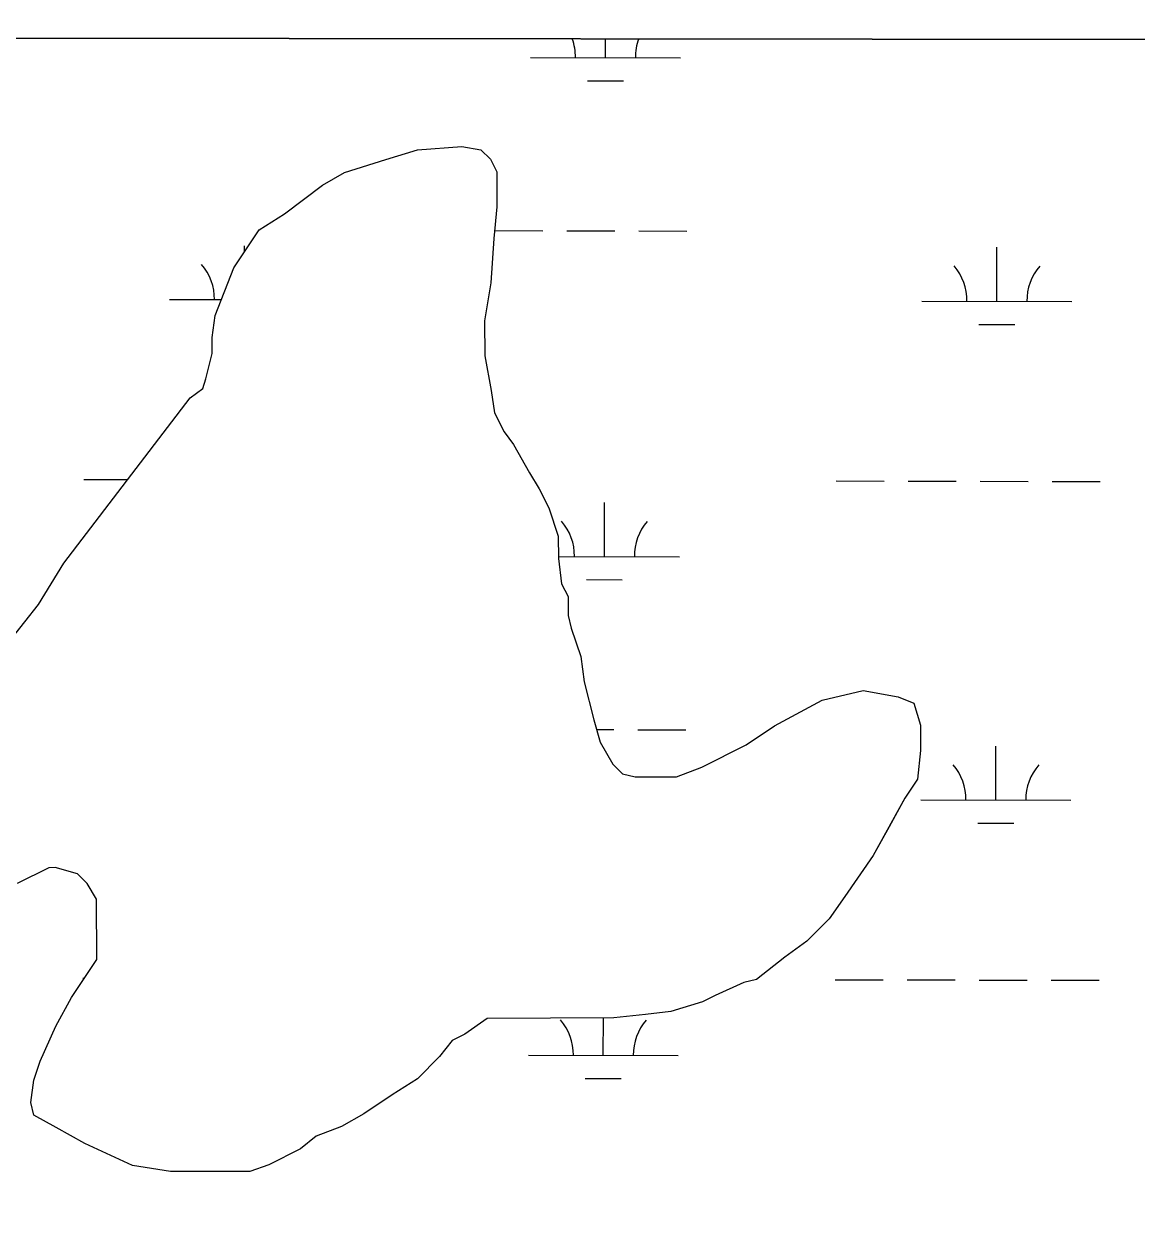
# Model space of a CAD drawing. Extents: x 3219052 to 3256913, y 800770 to 826146.
# Drawn here: x 3231369 to 3232111, y 823568 to 824370 of the extents above; entities that cross this region are included whole.
import ezdxf

# ---------------------------------------------------------------- set-up
doc = ezdxf.new("R2010")
doc.units = 0
for name, color, linetype in [('V-GRID-FRAM', 7, 'Continuous'), ('V-SITE-VEGE', 7, 'Continuous'), ('V-WETL-SWMP', 7, 'Continuous')]:
    doc.layers.add(name, color=color, linetype=linetype)

msp = doc.modelspace()

# ---------------------------------------------------------------- linework, layer by layer
at = {"layer": 'V-GRID-FRAM'}
msp.add_lwpolyline([(3223248.62, 824370.11), (3254658.46, 824333.57), (3254645.23, 806146.92), (3223219.52, 806183.49), (3223248.62, 824370.11)], dxfattribs=at)
at = {"layer": 'V-SITE-VEGE'}
for p, q in [((3232160.4, 824359.75), (3230063.24, 824362.19)), ((3231631.42, 824286.17), (3231661.02, 824288.38)), ((3231661.02, 824288.38), (3231673.72, 824286.31)), ((3231582.84, 824271.2), (3231610.3, 824279.75)), ((3231610.3, 824279.75), (3231631.42, 824286.17)), ((3231673.72, 824286.31), (3231680.08, 824279.99)), ((3231680.08, 824279.99), (3231684.34, 824271.55)), ((3231568.07, 824262.69), (3231582.84, 824271.2)), ((3231684.34, 824271.55), (3231684.42, 824248.28)), ((3231542.75, 824243.57), (3231568.07, 824262.69)), ((3231684.42, 824248.28), (3231682.38, 824227.13)), ((3231525.87, 824232.94), (3231542.75, 824243.57)), ((3231509.04, 824207.5), (3231525.87, 824232.94)), ((3231682.38, 824227.13), (3231680.37, 824197.52)), ((3231496.46, 824175.74), (3231509.04, 824207.5)), ((3231680.37, 824197.52), (3231676.22, 824172.13)), ((3231494.4, 824160.93), (3231496.46, 824175.74)), ((3231676.22, 824172.13), (3231676.3, 824148.87)), ((3231494.44, 824150.36), (3231494.4, 824160.93)), ((3231490.26, 824133.42), (3231494.44, 824150.36)), ((3231676.3, 824148.87), (3231680.61, 824125.62)), ((3231488.17, 824127.07), (3231490.26, 824133.42)), ((3231395.53, 824010.45), (3231479.73, 824120.7)), ((3231479.73, 824120.7), (3231488.17, 824127.07)), ((3231680.61, 824125.62), (3231682.78, 824110.83)), ((3231682.78, 824110.83), (3231689.17, 824098.16)), ((3231689.17, 824098.16), (3231695.54, 824089.72)), ((3231695.54, 824089.72), (3231706.18, 824070.72)), ((3231706.18, 824070.72), (3231712.56, 824060.17)), ((3231712.56, 824060.17), (3231718.95, 824047.51)), ((3231718.95, 824047.51), (3231725.35, 824028.5)), ((3231725.35, 824028.5), (3231725.41, 824013.69)), ((3231378.7, 823982.9), (3231395.53, 824010.45)), ((3231725.41, 824013.69), (3231727.58, 823996.78)), ((3231727.58, 823996.78), (3231731.84, 823988.34)), ((3231731.84, 823988.34), (3231731.88, 823975.65)), ((3231336.59, 823929.89), (3231378.7, 823982.9)), ((3231731.88, 823975.65), (3231734.02, 823967.2)), ((3231734.02, 823967.2), (3231740.43, 823948.19)), ((3231740.43, 823948.19), (3231742.61, 823931.28)), ((3231742.61, 823931.28), (3231749.04, 823905.93)), ((3231869.59, 823902.11), (3231901.25, 823919.14)), ((3231901.25, 823919.14), (3231928.72, 823925.57)), ((3231928.72, 823925.57), (3231952, 823921.43)), ((3231952, 823921.43), (3231962.58, 823917.23)), ((3231962.58, 823917.23), (3231966.86, 823902.44)), ((3231749.04, 823905.93), (3231753.32, 823891.14)), ((3231850.6, 823889.36), (3231869.59, 823902.11)), ((3231966.86, 823902.44), (3231966.92, 823885.53)), ((3231753.32, 823891.14), (3231761.83, 823876.36)), ((3231821.05, 823874.45), (3231850.6, 823889.36)), ((3231966.92, 823885.53), (3231964.88, 823866.49)), ((3231761.83, 823876.36), (3231768.19, 823870.04)), ((3231804.15, 823868.05), (3231821.05, 823874.45)), ((3231768.19, 823870.04), (3231776.66, 823867.96)), ((3231776.66, 823867.96), (3231804.15, 823868.05)), ((3231964.88, 823866.49), (3231956.46, 823853.77)), ((3231956.46, 823853.77), (3231945.95, 823834.7)), ((3231945.95, 823834.7), (3231935.44, 823815.63)), ((3231935.44, 823815.63), (3231916.5, 823788.08)), ((3231385.65, 823807.4), (3231364.54, 823796.76)), ((3231389.88, 823807.42), (3231385.65, 823807.4)), ((3231404.7, 823803.24), (3231389.88, 823807.42)), ((3231411.06, 823796.92), (3231404.7, 823803.24)), ((3231417.44, 823786.36), (3231411.06, 823796.92)), ((3231417.58, 823746.19), (3231417.44, 823786.36)), ((3231916.5, 823788.08), (3231905.98, 823773.24)), ((3231905.98, 823773.24), (3231891.23, 823758.39)), ((3231891.23, 823758.39), (3231876.46, 823747.76)), ((3231400.75, 823720.75), (3231417.58, 823746.19)), ((3231876.46, 823747.76), (3231857.48, 823732.89)), ((3231849.03, 823730.75), (3231830.03, 823722.23)), ((3231857.48, 823732.89), (3231849.03, 823730.75)), ((3231390.24, 823701.68), (3231400.75, 823720.75)), ((3231830.03, 823722.23), (3231821.58, 823717.97)), ((3231800.46, 823711.55), (3231783.55, 823709.38)), ((3231821.58, 823717.97), (3231800.46, 823711.55)), ((3231677.82, 823706.9), (3231663.06, 823696.28)), ((3231762.41, 823707.19), (3231677.82, 823706.9)), ((3231783.55, 823709.38), (3231762.41, 823707.19)), ((3231379.75, 823678.39), (3231390.24, 823701.68)), ((3231663.06, 823696.28), (3231654.61, 823692.02)), ((3231654.61, 823692.02), (3231646.19, 823681.41)), ((3231646.19, 823681.41), (3231631.44, 823666.56)), ((3231375.56, 823665.68), (3231379.75, 823678.39)), ((3231373.5, 823650.88), (3231375.56, 823665.68)), ((3231631.44, 823666.56), (3231614.56, 823655.93)), ((3231614.56, 823655.93), (3231595.57, 823643.18)), ((3231375.64, 823642.42), (3231373.5, 823650.88)), ((3231390.47, 823634.01), (3231375.64, 823642.42)), ((3231595.57, 823643.18), (3231580.79, 823634.67)), ((3231409.54, 823623.5), (3231390.47, 823634.01)), ((3231580.79, 823634.67), (3231563.9, 823628.27)), ((3231441.31, 823608.81), (3231409.54, 823623.5)), ((3231563.9, 823628.27), (3231553.35, 823619.77)), ((3231553.35, 823619.77), (3231532.24, 823609.13)), ((3231466.7, 823604.67), (3231441.31, 823608.81)), ((3231532.24, 823609.13), (3231519.57, 823604.85)), ((3231519.57, 823604.85), (3231466.7, 823604.67))]:
    msp.add_line(p, q, dxfattribs=at)
at = {"layer": 'V-WETL-SWMP'}
for p, q in [((3232160.39, 824359.75), (3230063.25, 824362.19)), ((3231756.79, 824347.6), (3231756.81, 824360.21)), ((3231706.79, 824347.71), (3231806.79, 824347.5)), ((3231744.76, 824332.2), (3231768.76, 824332.14)), ((3231631.42, 824286.17), (3231661.02, 824288.38)), ((3231661.02, 824288.38), (3231673.72, 824286.31)), ((3231582.84, 824271.2), (3231610.3, 824279.75)), ((3231610.3, 824279.75), (3231631.42, 824286.17)), ((3231673.72, 824286.31), (3231680.08, 824279.99)), ((3231680.08, 824279.99), (3231684.34, 824271.54)), ((3231568.06, 824262.69), (3231582.84, 824271.2)), ((3231684.34, 824271.54), (3231684.42, 824248.28)), ((3231542.75, 824243.57), (3231568.06, 824262.69)), ((3231684.42, 824248.28), (3231682.38, 824227.13)), ((3231525.87, 824232.94), (3231542.75, 824243.57)), ((3231509.04, 824207.5), (3231525.87, 824232.94)), ((3231683.14, 824232.32), (3231715.14, 824232.26)), ((3231731.14, 824232.22), (3231763.14, 824232.16)), ((3231779.14, 824232.12), (3231811.14, 824232.05)), ((3231682.38, 824227.13), (3231680.37, 824197.52)), ((3231516.04, 824218.08), (3231516.05, 824222.24)), ((3232017.88, 824185.19), (3232017.96, 824221.19)), ((3231496.46, 824175.74), (3231509.04, 824207.5)), ((3231680.37, 824197.52), (3231676.22, 824172.13)), ((3231465.98, 824186.35), (3231500.64, 824186.28)), ((3231967.88, 824185.3), (3232067.88, 824185.09)), ((3231494.4, 824160.93), (3231496.46, 824175.74)), ((3231676.22, 824172.13), (3231676.3, 824148.86)), ((3232005.85, 824169.79), (3232029.85, 824169.74)), ((3231494.44, 824150.35), (3231494.4, 824160.93)), ((3231490.26, 824133.42), (3231494.44, 824150.35)), ((3231676.3, 824148.86), (3231680.61, 824125.62)), ((3231488.17, 824127.07), (3231490.26, 824133.42)), ((3231395.53, 824010.44), (3231479.73, 824120.7)), ((3231479.73, 824120.7), (3231488.17, 824127.07)), ((3231680.61, 824125.62), (3231682.78, 824110.82)), ((3231682.78, 824110.82), (3231689.17, 824098.16)), ((3231689.17, 824098.16), (3231695.54, 824089.72)), ((3231695.54, 824089.72), (3231706.18, 824070.72)), ((3231408.88, 824066.4), (3231438.21, 824066.34)), ((3231706.18, 824070.72), (3231712.56, 824060.17)), ((3231910.79, 824065.34), (3231942.79, 824065.28)), ((3231958.79, 824065.24), (3231990.79, 824065.18)), ((3232006.79, 824065.14), (3232038.79, 824065.08)), ((3232054.79, 824065.04), (3232086.79, 824064.98)), ((3231712.56, 824060.17), (3231718.95, 824047.5)), ((3231718.95, 824047.5), (3231725.36, 824028.49)), ((3231756.09, 824014.93), (3231756.17, 824050.93)), ((3231725.36, 824028.49), (3231725.41, 824013.69)), ((3231378.7, 823982.9), (3231395.53, 824010.44)), ((3231725.4, 824014.99), (3231806.09, 824014.82)), ((3231725.41, 824013.69), (3231727.58, 823996.78)), ((3231744.06, 823999.52), (3231768.06, 823999.47)), ((3231727.58, 823996.78), (3231731.84, 823988.34)), ((3231731.84, 823988.34), (3231731.88, 823975.65)), ((3231336.59, 823929.88), (3231378.7, 823982.9)), ((3231731.88, 823975.65), (3231734.03, 823967.2)), ((3231734.03, 823967.2), (3231740.43, 823948.19)), ((3231740.43, 823948.19), (3231742.61, 823931.28)), ((3231742.61, 823931.28), (3231749.04, 823905.92)), ((3231869.59, 823902.11), (3231901.25, 823919.13)), ((3231901.25, 823919.13), (3231928.72, 823925.57)), ((3231928.72, 823925.57), (3231952, 823921.42)), ((3231952, 823921.42), (3231962.58, 823917.23)), ((3231962.58, 823917.23), (3231966.86, 823902.44)), ((3231749.04, 823905.92), (3231753.32, 823891.14)), ((3231750.9, 823899.51), (3231762.44, 823899.48)), ((3231778.44, 823899.45), (3231810.44, 823899.38)), ((3231850.6, 823889.35), (3231869.59, 823902.11)), ((3231966.86, 823902.44), (3231966.92, 823885.52)), ((3231753.32, 823891.14), (3231761.83, 823876.36)), ((3231821.05, 823874.45), (3231850.6, 823889.35)), ((3232017.19, 823852.52), (3232017.26, 823888.52)), ((3231966.92, 823885.52), (3231964.87, 823866.49)), ((3231761.83, 823876.36), (3231768.19, 823870.04)), ((3231804.15, 823868.05), (3231821.05, 823874.45)), ((3231768.19, 823870.04), (3231776.66, 823867.95)), ((3231776.66, 823867.95), (3231804.15, 823868.05)), ((3231964.87, 823866.49), (3231956.46, 823853.77)), ((3231956.46, 823853.77), (3231935.44, 823815.63)), ((3231967.19, 823852.62), (3232067.19, 823852.41)), ((3232005.15, 823837.11), (3232029.15, 823837.06)), ((3231935.44, 823815.63), (3231916.5, 823788.08)), ((3231385.65, 823807.4), (3231364.54, 823796.75)), ((3231389.88, 823807.41), (3231385.65, 823807.4)), ((3231404.7, 823803.24), (3231389.88, 823807.41)), ((3231411.06, 823796.91), (3231404.7, 823803.24)), ((3231417.44, 823786.36), (3231411.06, 823796.91)), ((3231417.58, 823746.18), (3231417.44, 823786.36)), ((3231916.5, 823788.08), (3231905.98, 823773.24)), ((3231905.98, 823773.24), (3231891.23, 823758.38)), ((3231891.23, 823758.38), (3231876.46, 823747.76)), ((3231400.75, 823720.75), (3231417.58, 823746.18)), ((3231876.46, 823747.76), (3231857.48, 823732.89)), ((3231408.18, 823733.72), (3231409.33, 823733.72)), ((3231849.03, 823730.75), (3231830.03, 823722.22)), ((3231857.48, 823732.89), (3231849.03, 823730.75)), ((3231910.09, 823732.67), (3231942.09, 823732.6)), ((3231958.09, 823732.57), (3231990.09, 823732.5)), ((3232006.09, 823732.47), (3232038.09, 823732.4)), ((3232054.09, 823732.37), (3232086.09, 823732.3)), ((3231390.24, 823701.68), (3231400.75, 823720.75)), ((3231830.03, 823722.22), (3231821.58, 823717.96)), ((3231800.46, 823711.55), (3231783.55, 823709.38)), ((3231821.58, 823717.96), (3231800.46, 823711.55)), ((3231677.82, 823706.9), (3231663.06, 823696.27)), ((3231762.41, 823707.19), (3231677.82, 823706.9)), ((3231755.39, 823682.25), (3231755.45, 823707.16)), ((3231783.55, 823709.38), (3231762.41, 823707.19)), ((3231379.75, 823678.38), (3231390.24, 823701.68)), ((3231663.06, 823696.27), (3231654.61, 823692.02)), ((3231654.61, 823692.02), (3231646.19, 823681.41)), ((3231646.19, 823681.41), (3231631.44, 823666.56)), ((3231705.39, 823682.36), (3231805.39, 823682.15)), ((3231375.56, 823665.68), (3231379.75, 823678.38)), ((3231373.5, 823650.87), (3231375.56, 823665.68)), ((3231631.44, 823666.56), (3231614.56, 823655.93)), ((3231743.36, 823666.85), (3231767.36, 823666.8)), ((3231614.56, 823655.93), (3231595.57, 823643.18)), ((3231375.64, 823642.42), (3231373.5, 823650.87)), ((3231390.47, 823634.01), (3231375.64, 823642.42)), ((3231595.57, 823643.18), (3231580.79, 823634.67)), ((3231409.54, 823623.5), (3231390.47, 823634.01)), ((3231580.79, 823634.67), (3231563.9, 823628.26)), ((3231441.31, 823608.81), (3231409.54, 823623.5)), ((3231563.9, 823628.26), (3231553.35, 823619.77)), ((3231553.35, 823619.77), (3231532.24, 823609.12)), ((3231466.7, 823604.67), (3231441.31, 823608.81)), ((3231532.24, 823609.12), (3231519.57, 823604.85)), ((3231519.57, 823604.85), (3231466.7, 823604.67))]:
    msp.add_line(p, q, dxfattribs=at)
for centre, start, end in [((3231701.55, 824348.19), 359.10809, 19.99005), ((3231812.03, 824347.96), 159.69825, 180.65175), ((3231460.74, 824186.83), 359.10809, 40.65175), ((3231962.64, 824185.78), 359.10809, 40.65175), ((3232073.13, 824185.55), 139.10809, 180.65175), ((3231700.85, 824015.52), 359.10809, 40.65175), ((3231811.33, 824015.29), 139.10809, 180.65175), ((3231961.94, 823853.11), 359.10809, 40.65175), ((3232072.43, 823852.88), 139.10809, 180.65175), ((3231700.15, 823682.84), 359.10809, 40.65175), ((3231810.64, 823682.61), 139.10809, 180.65175)]:
    msp.add_arc(centre, 35.25, start, end, dxfattribs=at)

doc.saveas('drawing.dxf')
